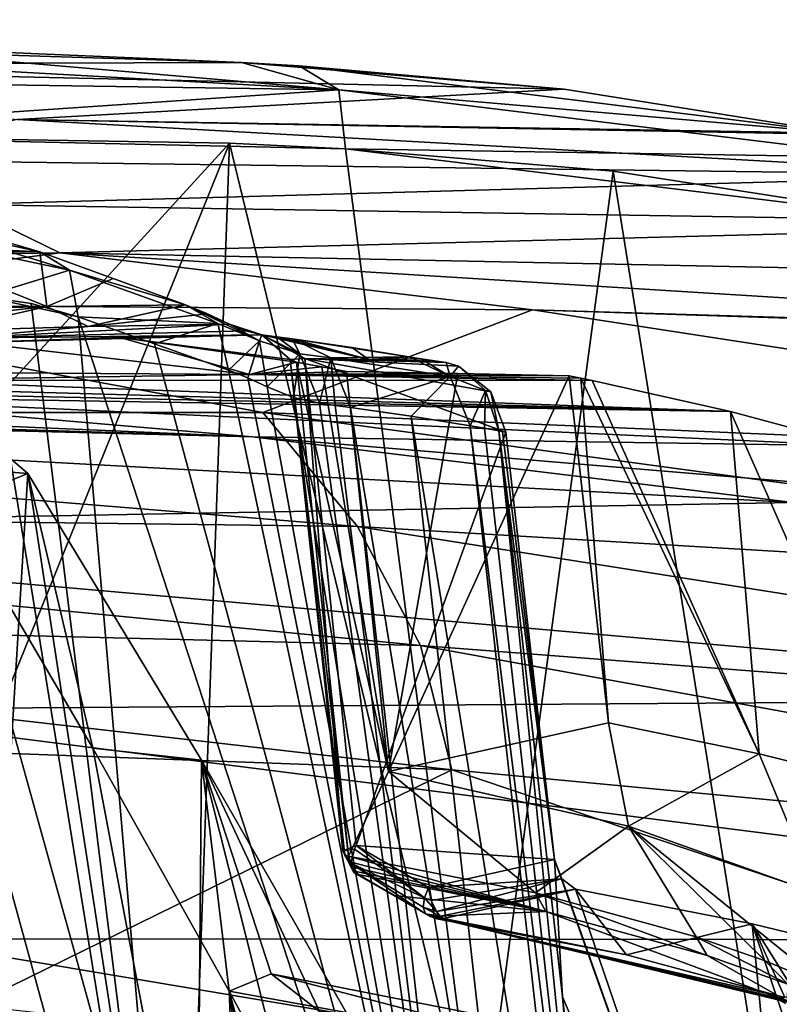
# Model space of a CAD drawing. Header units: metres. Extents: x -147 to 294, y -23 to 81.
# Tile 653 of 656: x 273 to 281, y 40 to 51. Entities that reach past the tile are written whole.
import ezdxf

# ---------------------------------------------------------------- set-up
doc = ezdxf.new("R2010")
doc.units = ezdxf.units.M
doc.layers.add('solid_AVA_153', color=7, linetype='CONTINUOUS')

msp = doc.modelspace()

# ---------------------------------------------------------------- linework, layer by layer
at = {"layer": 'solid_AVA_153'}
for points in [[(264.518738, 50.526802, 174.543671), (275.481628, 50.058571, 169.634888), (271.635498, 50.177132, 166.834457)], [(264.518738, 50.526802, 174.543671), (267.228943, 50.032803, 178.69928), (275.481628, 50.058571, 169.634888)], [(276.550537, 49.756172, 169.594437), (269.203796, 49.867413, 164.644119), (268.917206, 50.179634, 165.20578)], [(271.635498, 50.177132, 166.834457), (276.550537, 49.756172, 169.594437), (268.917206, 50.179634, 165.20578)], [(271.635498, 50.177132, 166.834457), (275.481628, 50.058571, 169.634888), (276.550537, 49.756172, 169.594437)], [(267.228943, 50.032803, 178.69928), (279.023529, 49.764523, 172.909378), (275.481628, 50.058571, 169.634888)], [(273.022766, 49.429905, 181.25676), (279.023529, 49.764523, 172.909378), (267.228943, 50.032803, 178.69928)], [(275.481628, 50.058571, 169.634888), (276.113953, 50.02177, 170.165039), (276.550537, 49.756172, 169.594437)], [(279.023529, 49.764523, 172.909378), (276.113953, 50.02177, 170.165039), (275.481628, 50.058571, 169.634888)], [(276.113953, 50.02177, 170.165039), (282.06192, 49.280865, 176.452499), (276.550537, 49.756172, 169.594437)], [(279.023529, 49.764523, 172.909378), (282.06192, 49.280865, 176.452499), (276.113953, 50.02177, 170.165039)], [(276.550537, 49.756172, 169.594437), (269.360657, 49.271622, 164.338623), (269.203796, 49.867413, 164.644119)], [(276.550537, 49.756172, 169.594437), (276.62384, 49.108288, 169.117737), (269.360657, 49.271622, 164.338623)], [(273.022766, 49.429905, 181.25676), (282.06192, 49.280865, 176.452499), (279.023529, 49.764523, 172.909378)], [(276.550537, 49.756172, 169.594437), (282.633881, 49.014141, 175.972473), (276.62384, 49.108288, 169.117737)], [(276.550537, 49.756172, 169.594437), (282.06192, 49.280865, 176.452499), (282.633881, 49.014141, 175.972473)], [(271.09668, 48.986984, 185.532074), (283.999054, 48.818699, 179.244339), (273.022766, 49.429905, 181.25676)], [(273.022766, 49.429905, 181.25676), (282.129547, 49.266636, 176.542435), (282.095764, 49.273758, 176.497437)], [(273.022766, 49.429905, 181.25676), (283.999054, 48.818699, 179.244339), (282.129547, 49.266636, 176.542435)], [(273.022766, 49.429905, 181.25676), (282.095764, 49.273758, 176.497437), (282.06192, 49.280865, 176.452499)], [(269.360657, 49.271622, 164.338623), (276.62384, 49.108288, 169.117737), (275.351349, 49.173313, 168.107849)], [(270.18692, 43.529709, 163.308929), (269.360657, 49.271622, 164.338623), (275.351349, 49.173313, 168.107849)], [(270.736511, 37.781895, 162.284332), (270.18692, 43.529709, 163.308929), (275.351349, 49.173313, 168.107849)], [(274.948761, 37.909939, 164.90831), (270.736511, 37.781895, 162.284332), (275.351349, 49.173313, 168.107849)], [(278.08902, 37.881245, 167.398834), (274.948761, 37.909939, 164.90831), (275.351349, 49.173313, 168.107849)], [(278.08902, 37.881245, 167.398834), (275.351349, 49.173313, 168.107849), (276.62384, 49.108288, 169.117737)], [(276.62384, 49.108288, 169.117737), (282.936829, 48.339996, 175.685135), (279.564026, 48.86367, 171.809509)], [(282.633881, 49.014141, 175.972473), (282.936829, 48.339996, 175.685135), (276.62384, 49.108288, 169.117737)], [(278.08902, 37.881245, 167.398834), (276.62384, 49.108288, 169.117737), (279.564026, 48.86367, 171.809509)], [(272.394775, 48.498833, 188.322449), (283.999054, 48.818699, 179.244339), (271.09668, 48.986984, 185.532074)], [(281.35022, 37.696011, 170.616821), (278.08902, 37.881245, 167.398834), (279.564026, 48.86367, 171.809509)], [(281.35022, 37.696011, 170.616821), (279.564026, 48.86367, 171.809509), (282.936829, 48.339996, 175.685135)], [(272.394775, 48.498833, 188.322449), (285.69339, 48.286804, 182.228973), (283.999054, 48.818699, 179.244339)], [(259.86261, 47.76202, 195.315292), (273.488708, 47.968681, 191.171967), (272.394775, 48.498833, 188.322449)], [(273.488708, 47.968681, 191.171967), (285.69339, 48.286804, 182.228973), (272.394775, 48.498833, 188.322449)], [(281.35022, 37.696011, 170.616821), (282.936829, 48.339996, 175.685135), (283.405212, 37.451275, 173.084122)], [(273.267334, 47.978573, 172.69342), (272.102448, 48.234707, 171.777084), (273.59256, 47.777622, 172.16127)], [(272.466644, 48.017448, 171.289886), (273.59256, 47.777622, 172.16127), (272.102448, 48.234707, 171.777084)], [(272.687439, 48.146416, 172.242157), (272.102448, 48.234707, 171.777084), (273.267334, 47.978573, 172.69342)], [(273.488708, 47.968681, 191.171967), (287.114014, 47.689964, 185.373138), (285.69339, 48.286804, 182.228973)], [(269.859192, 48.144135, 175.328232), (272.687439, 48.146416, 172.242157), (273.267334, 47.978573, 172.69342)], [(269.859192, 48.144135, 175.328232), (273.267334, 47.978573, 172.69342), (271.842987, 47.983337, 174.300934)], [(271.842987, 47.983337, 174.300934), (273.344391, 47.377644, 175.677124), (271.752075, 47.334892, 177.326675)], [(271.842987, 47.983337, 174.300934), (273.267334, 47.978573, 172.69342), (273.344391, 47.377644, 175.677124)], [(272.466644, 48.017448, 171.289886), (272.65274, 47.488773, 170.997635), (273.59256, 47.777622, 172.16127)], [(269.245117, 47.407261, 195.650772), (273.488708, 47.968681, 191.171967), (259.86261, 47.76202, 195.315292)], [(269.245117, 47.407261, 195.650772), (278.678497, 47.341549, 192.540283), (273.488708, 47.968681, 191.171967)], [(273.267334, 47.978573, 172.69342), (273.59256, 47.777622, 172.16127), (274.867676, 47.395855, 173.974472)], [(274.073517, 47.688023, 173.319702), (273.267334, 47.978573, 172.69342), (274.867676, 47.395855, 173.974472)], [(274.073517, 47.688023, 173.319702), (273.344391, 47.377644, 175.677124), (273.267334, 47.978573, 172.69342)], [(273.488708, 47.968681, 191.171967), (288.210297, 47.053856, 188.543182), (287.114014, 47.689964, 185.373138)], [(278.678497, 47.341549, 192.540283), (288.210297, 47.053856, 188.543182), (273.488708, 47.968681, 191.171967)], [(273.59256, 47.777622, 172.16127), (272.65274, 47.488773, 170.997635), (273.687317, 47.266735, 171.790283)], [(273.59256, 47.777622, 172.16127), (273.687317, 47.266735, 171.790283), (275.221924, 47.193024, 173.462692)], [(273.59256, 47.777622, 172.16127), (275.221924, 47.193024, 173.462692), (274.867676, 47.395855, 173.974472)], [(269.521637, 47.702869, 168.758911), (270.983368, 34.461765, 165.508682), (274.808044, 34.199722, 168.30542)], [(271.128357, 47.602367, 169.855011), (269.521637, 47.702869, 168.758911), (274.808044, 34.199722, 168.30542)], [(274.073517, 47.688023, 173.319702), (274.867676, 47.395855, 173.974472), (273.344391, 47.377644, 175.677124)], [(272.65274, 47.488773, 170.997635), (271.128357, 47.602367, 169.855011), (274.808044, 34.199722, 168.30542)], [(273.172272, 47.411774, 171.40036), (272.65274, 47.488773, 170.997635), (274.808044, 34.199722, 168.30542)], [(273.687317, 47.266735, 171.790283), (272.65274, 47.488773, 170.997635), (273.172272, 47.411774, 171.40036)], [(275.717407, 46.214062, 199.780685), (269.245117, 47.407261, 195.650772), (261.410858, 46.217567, 202.90712)], [(275.717407, 46.214062, 199.780685), (278.678497, 47.341549, 192.540283), (269.245117, 47.407261, 195.650772)], [(273.344391, 47.377644, 175.677124), (271.968445, 47.2309, 177.549713), (271.752075, 47.334892, 177.326675)], [(273.344391, 47.377644, 175.677124), (272.18158, 47.111343, 177.772293), (271.968445, 47.2309, 177.549713)], [(273.796936, 47.158966, 176.109314), (272.18158, 47.111343, 177.772293), (273.344391, 47.377644, 175.677124)], [(273.687317, 47.266735, 171.790283), (273.172272, 47.411774, 171.40036), (274.808044, 34.199722, 168.30542)], [(273.796936, 47.158966, 176.109314), (273.344391, 47.377644, 175.677124), (274.867676, 47.395855, 173.974472)], [(273.796936, 47.158966, 176.109314), (274.867676, 47.395855, 173.974472), (275.109924, 47.29768, 174.179901)], [(274.867676, 47.395855, 173.974472), (275.349396, 47.18454, 174.381012), (275.109924, 47.29768, 174.179901)], [(275.681, 47.001431, 173.863998), (275.349396, 47.18454, 174.381012), (274.867676, 47.395855, 173.974472)], [(275.221924, 47.193024, 173.462692), (275.681, 47.001431, 173.863998), (274.867676, 47.395855, 173.974472)], [(275.717407, 46.214062, 199.780685), (290.007843, 45.600525, 195.461685), (278.678497, 47.341549, 192.540283)], [(278.678497, 47.341549, 192.540283), (288.24469, 47.030254, 188.657211), (288.210297, 47.053856, 188.543182)], [(278.678497, 47.341549, 192.540283), (290.007843, 45.600525, 195.461685), (288.24469, 47.030254, 188.657211)], [(273.687317, 47.266735, 171.790283), (274.808044, 34.199722, 168.30542), (278.070282, 33.836094, 171.28035)], [(274.526276, 46.970726, 172.436218), (273.687317, 47.266735, 171.790283), (278.070282, 33.836094, 171.28035)], [(275.221924, 47.193024, 173.462692), (273.687317, 47.266735, 171.790283), (274.526276, 46.970726, 172.436218)], [(273.796936, 47.158966, 176.109314), (275.109924, 47.29768, 174.179901), (275.349396, 47.18454, 174.381012)], [(273.796936, 47.158966, 176.109314), (272.352875, 47.031151, 177.940125), (272.18158, 47.111343, 177.772293)], [(273.796936, 47.158966, 176.109314), (275.349396, 47.18454, 174.381012), (272.352875, 47.031151, 177.940125)], [(275.529358, 47.110287, 174.538055), (272.352875, 47.031151, 177.940125), (275.349396, 47.18454, 174.381012)], [(275.221924, 47.193024, 173.462692), (274.526276, 46.970726, 172.436218), (275.33728, 46.67934, 173.098694)], [(275.221924, 47.193024, 173.462692), (275.33728, 46.67934, 173.098694), (275.681, 47.001431, 173.863998)], [(275.681, 47.001431, 173.863998), (275.703857, 47.069645, 174.714432), (275.349396, 47.18454, 174.381012)], [(275.529358, 47.110287, 174.538055), (275.349396, 47.18454, 174.381012), (275.703857, 47.069645, 174.714432)], [(275.529358, 47.110287, 174.538055), (275.703857, 47.069645, 174.714432), (272.352875, 47.031151, 177.940125)], [(272.352875, 47.031151, 177.940125), (275.703857, 47.069645, 174.714432), (272.529572, 46.985367, 178.114685)], [(272.529572, 46.985367, 178.114685), (275.703857, 47.069645, 174.714432), (274.148346, 47.038013, 176.446808)], [(275.568176, 46.631142, 179.595123), (272.529572, 46.985367, 178.114685), (274.148346, 47.038013, 176.446808)], [(276.017426, 46.799187, 177.712448), (274.148346, 47.038013, 176.446808), (275.703857, 47.069645, 174.714432)], [(276.08429, 46.769634, 177.961121), (275.568176, 46.631142, 179.595123), (274.148346, 47.038013, 176.446808)], [(276.017426, 46.799187, 177.712448), (276.08429, 46.769634, 177.961121), (274.148346, 47.038013, 176.446808)], [(275.681, 47.001431, 173.863998), (276.124054, 46.859715, 174.263306), (275.703857, 47.069645, 174.714432)], [(275.703857, 47.069645, 174.714432), (276.880768, 46.79607, 177.119141), (276.178162, 46.809345, 177.495026)], [(275.703857, 47.069645, 174.714432), (275.870789, 47.047321, 174.882828), (276.880768, 46.79607, 177.119141)], [(276.017426, 46.799187, 177.712448), (275.703857, 47.069645, 174.714432), (276.178162, 46.809345, 177.495026)], [(276.124054, 46.859715, 174.263306), (275.870789, 47.047321, 174.882828), (275.703857, 47.069645, 174.714432)], [(275.870789, 47.047321, 174.882828), (276.036346, 47.024612, 175.051849), (276.880768, 46.79607, 177.119141)], [(276.124054, 46.859715, 174.263306), (276.036346, 47.024612, 175.051849), (275.870789, 47.047321, 174.882828)], [(276.036346, 47.024612, 175.051849), (276.693787, 46.928425, 175.744736), (276.880768, 46.79607, 177.119141)], [(276.036346, 47.024612, 175.051849), (277.318115, 46.827168, 176.438049), (276.693787, 46.928425, 175.744736)], [(276.462036, 46.814754, 174.604294), (277.318115, 46.827168, 176.438049), (276.036346, 47.024612, 175.051849)], [(276.124054, 46.859715, 174.263306), (276.462036, 46.814754, 174.604294), (276.036346, 47.024612, 175.051849)], [(275.568176, 46.631142, 179.595123), (271.748077, 46.658165, 181.446808), (272.529572, 46.985367, 178.114685)], [(275.33728, 46.67934, 173.098694), (274.526276, 46.970726, 172.436218), (278.070282, 33.836094, 171.28035)], [(275.681, 47.001431, 173.863998), (275.33728, 46.67934, 173.098694), (275.551636, 46.594578, 173.278)], [(275.681, 47.001431, 173.863998), (275.551636, 46.594578, 173.278), (275.763855, 46.496922, 173.453552)], [(275.681, 47.001431, 173.863998), (275.763855, 46.496922, 173.453552), (276.124054, 46.859715, 174.263306)], [(276.693787, 46.928425, 175.744736), (277.318115, 46.827168, 176.438049), (276.880768, 46.79607, 177.119141)], [(276.052734, 46.380466, 173.703201), (276.124054, 46.859715, 174.263306), (275.763855, 46.496922, 173.453552)], [(276.593292, 41.40686, 176.3983), (276.017426, 46.799187, 177.712448), (276.178162, 46.809345, 177.495026)], [(276.655151, 41.348202, 176.67247), (276.08429, 46.769634, 177.961121), (276.017426, 46.799187, 177.712448)], [(276.615967, 41.357582, 176.615662), (276.017426, 46.799187, 177.712448), (276.593292, 41.40686, 176.3983)], [(276.655151, 41.348202, 176.67247), (276.017426, 46.799187, 177.712448), (276.615967, 41.357582, 176.615662)], [(276.052734, 46.380466, 173.703201), (276.338196, 46.31657, 173.974716), (276.124054, 46.859715, 174.263306)], [(276.124054, 46.859715, 174.263306), (276.338196, 46.31657, 173.974716), (276.462036, 46.814754, 174.604294)], [(276.178162, 46.809345, 177.495026), (278.217987, 46.442364, 176.34407), (278.384583, 46.000801, 176.175262)], [(276.741028, 41.463745, 176.22438), (276.178162, 46.809345, 177.495026), (278.384583, 46.000801, 176.175262)], [(276.178162, 46.809345, 177.495026), (277.866058, 46.722748, 176.582092), (278.217987, 46.442364, 176.34407)], [(277.727661, 46.764633, 176.663269), (277.866058, 46.722748, 176.582092), (276.178162, 46.809345, 177.495026)], [(276.178162, 46.809345, 177.495026), (276.880768, 46.79607, 177.119141), (277.583191, 46.780903, 176.743011)], [(277.727661, 46.764633, 176.663269), (276.178162, 46.809345, 177.495026), (277.583191, 46.780903, 176.743011)], [(276.593292, 41.40686, 176.3983), (276.178162, 46.809345, 177.495026), (276.741028, 41.463745, 176.22438)], [(276.338196, 46.31657, 173.974716), (276.509369, 46.293743, 174.145721), (276.462036, 46.814754, 174.604294)], [(276.462036, 46.814754, 174.604294), (277.771942, 46.611691, 176.004715), (277.318115, 46.827168, 176.438049)], [(276.462036, 46.814754, 174.604294), (276.678619, 46.270657, 174.316925), (277.771942, 46.611691, 176.004715)], [(276.509369, 46.293743, 174.145721), (276.678619, 46.270657, 174.316925), (276.462036, 46.814754, 174.604294)], [(277.318115, 46.827168, 176.438049), (277.451233, 46.804173, 176.590652), (276.880768, 46.79607, 177.119141)], [(277.451233, 46.804173, 176.590652), (277.583191, 46.780903, 176.743011), (276.880768, 46.79607, 177.119141)], [(277.771942, 46.611691, 176.004715), (277.451233, 46.804173, 176.590652), (277.318115, 46.827168, 176.438049)], [(277.451233, 46.804173, 176.590652), (277.727661, 46.764633, 176.663269), (277.583191, 46.780903, 176.743011)], [(277.771942, 46.611691, 176.004715), (277.727661, 46.764633, 176.663269), (277.451233, 46.804173, 176.590652)], [(276.08429, 46.769634, 177.961121), (276.363037, 46.717052, 178.282791), (275.568176, 46.631142, 179.595123)], [(276.363037, 46.717052, 178.282791), (276.63324, 46.664284, 178.603149), (275.568176, 46.631142, 179.595123)], [(277.095459, 42.274578, 177.559723), (276.363037, 46.717052, 178.282791), (276.08429, 46.769634, 177.961121)], [(276.655151, 41.348202, 176.67247), (277.095459, 42.274578, 177.559723), (276.08429, 46.769634, 177.961121)], [(277.095459, 42.274578, 177.559723), (276.63324, 46.664284, 178.603149), (276.363037, 46.717052, 178.282791)], [(277.771942, 46.611691, 176.004715), (277.866058, 46.722748, 176.582092), (277.727661, 46.764633, 176.663269)], [(277.771942, 46.611691, 176.004715), (278.16214, 46.455467, 176.283463), (277.866058, 46.722748, 176.582092)], [(278.16214, 46.455467, 176.283463), (278.217987, 46.442364, 176.34407), (277.866058, 46.722748, 176.582092)], [(271.544739, 46.570751, 182.249939), (271.748077, 46.658165, 181.446808), (275.568176, 46.631142, 179.595123)], [(271.544739, 46.570751, 182.249939), (275.568176, 46.631142, 179.595123), (279.331482, 46.566513, 177.603851)], [(275.551636, 46.594578, 173.278), (275.33728, 46.67934, 173.098694), (278.070282, 33.836094, 171.28035)], [(275.763855, 46.496922, 173.453552), (275.551636, 46.594578, 173.278), (278.070282, 33.836094, 171.28035)], [(276.63324, 46.664284, 178.603149), (277.8573, 46.643402, 177.9487), (275.568176, 46.631142, 179.595123)], [(277.8573, 46.643402, 177.9487), (279.080872, 46.616875, 177.293503), (275.568176, 46.631142, 179.595123)], [(279.207153, 46.591724, 177.449203), (279.331482, 46.566513, 177.603851), (275.568176, 46.631142, 179.595123)], [(279.080872, 46.616875, 177.293503), (279.207153, 46.591724, 177.449203), (275.568176, 46.631142, 179.595123)], [(277.095459, 42.274578, 177.559723), (277.8573, 46.643402, 177.9487), (276.63324, 46.664284, 178.603149)], [(277.346436, 46.173737, 175.014496), (277.771942, 46.611691, 176.004715), (276.678619, 46.270657, 174.316925)], [(277.095459, 42.274578, 177.559723), (279.080872, 46.616875, 177.293503), (277.8573, 46.643402, 177.9487)], [(279.513153, 42.811432, 176.372162), (279.080872, 46.616875, 177.293503), (277.095459, 42.274578, 177.559723)], [(277.346436, 46.173737, 175.014496), (277.993439, 46.069374, 175.727448), (277.771942, 46.611691, 176.004715)], [(277.771942, 46.611691, 176.004715), (277.993439, 46.069374, 175.727448), (278.16214, 46.455467, 176.283463)], [(279.513153, 42.811432, 176.372162), (279.207153, 46.591724, 177.449203), (279.080872, 46.616875, 177.293503)], [(281.164673, 42.470562, 178.537827), (279.331482, 46.566513, 177.603851), (279.207153, 46.591724, 177.449203)], [(281.164673, 42.470562, 178.537827), (279.207153, 46.591724, 177.449203), (279.513153, 42.811432, 176.372162)], [(270.814178, 46.44175, 183.565231), (271.196167, 46.494053, 183.00528), (280.852966, 46.225655, 179.618393)], [(271.196167, 46.494053, 183.00528), (271.544739, 46.570751, 182.249939), (280.852966, 46.225655, 179.618393)], [(271.544739, 46.570751, 182.249939), (279.331482, 46.566513, 177.603851), (280.852966, 46.225655, 179.618393)], [(276.052734, 46.380466, 173.703201), (275.763855, 46.496922, 173.453552), (278.070282, 33.836094, 171.28035)], [(281.164673, 42.470562, 178.537827), (280.852966, 46.225655, 179.618393), (279.331482, 46.566513, 177.603851)], [(263.283905, 46.328587, 187.957474), (265.560303, 46.380226, 186.751663), (275.601318, 45.950104, 184.968231)], [(265.560303, 46.380226, 186.751663), (270.350922, 46.399879, 184.06488), (275.601318, 45.950104, 184.968231)], [(270.814178, 46.44175, 183.565231), (280.852966, 46.225655, 179.618393), (270.350922, 46.399879, 184.06488)], [(282.253387, 45.849865, 181.707413), (275.601318, 45.950104, 184.968231), (270.350922, 46.399879, 184.06488)], [(280.852966, 46.225655, 179.618393), (282.253387, 45.849865, 181.707413), (270.350922, 46.399879, 184.06488)], [(276.052734, 46.380466, 173.703201), (278.070282, 33.836094, 171.28035), (276.338196, 46.31657, 173.974716)], [(277.993439, 46.069374, 175.727448), (278.15094, 46.042099, 175.906784), (278.16214, 46.455467, 176.283463)], [(278.15094, 46.042099, 175.906784), (278.308716, 46.014156, 176.087753), (278.16214, 46.455467, 176.283463)], [(278.16214, 46.455467, 176.283463), (278.308716, 46.014156, 176.087753), (278.217987, 46.442364, 176.34407)], [(278.217987, 46.442364, 176.34407), (278.308716, 46.014156, 176.087753), (278.384583, 46.000801, 176.175262)], [(261.952972, 46.289906, 188.607483), (262.616394, 46.309917, 188.288696), (275.601318, 45.950104, 184.968231)], [(261.952972, 46.289906, 188.607483), (275.601318, 45.950104, 184.968231), (281.537689, 45.22858, 186.588943)], [(266.098907, 44.949997, 198.096558), (261.952972, 46.289906, 188.607483), (281.537689, 45.22858, 186.588943)], [(262.616394, 46.309917, 188.288696), (263.283905, 46.328587, 187.957474), (275.601318, 45.950104, 184.968231)], [(276.338196, 46.31657, 173.974716), (278.070282, 33.836094, 171.28035), (276.509369, 46.293743, 174.145721)], [(276.509369, 46.293743, 174.145721), (278.070282, 33.836094, 171.28035), (276.678619, 46.270657, 174.316925)], [(276.678619, 46.270657, 174.316925), (278.070282, 33.836094, 171.28035), (278.739471, 33.740334, 171.979645)], [(277.346436, 46.173737, 175.014496), (276.678619, 46.270657, 174.316925), (278.739471, 33.740334, 171.979645)], [(261.410858, 46.217567, 202.90712), (262.140869, 45.147148, 207.812592), (276.755615, 44.966064, 205.536728)], [(275.717407, 46.214062, 199.780685), (261.410858, 46.217567, 202.90712), (276.755615, 44.966064, 205.536728)], [(275.717407, 46.214062, 199.780685), (291.325012, 44.102501, 202.353912), (290.007843, 45.600525, 195.461685)], [(275.717407, 46.214062, 199.780685), (276.755615, 44.966064, 205.536728), (291.325012, 44.102501, 202.353912)], [(277.346436, 46.173737, 175.014496), (278.739471, 33.740334, 171.979645), (279.388977, 33.638359, 172.696396)], [(277.346436, 46.173737, 175.014496), (279.388977, 33.638359, 172.696396), (277.993439, 46.069374, 175.727448)], [(282.678375, 42.093159, 180.796143), (282.253387, 45.849865, 181.707413), (280.852966, 46.225655, 179.618393)], [(282.678375, 42.093159, 180.796143), (280.852966, 46.225655, 179.618393), (281.164673, 42.470562, 178.537827)], [(277.993439, 46.069374, 175.727448), (279.388977, 33.638359, 172.696396), (279.54715, 33.612106, 172.876907)], [(277.993439, 46.069374, 175.727448), (279.54715, 33.612106, 172.876907), (278.15094, 46.042099, 175.906784)], [(278.15094, 46.042099, 175.906784), (279.54715, 33.612106, 172.876907), (278.308716, 46.014156, 176.087753)], [(283.993347, 45.249729, 184.867264), (281.537689, 45.22858, 186.588943), (275.601318, 45.950104, 184.968231)], [(282.253387, 45.849865, 181.707413), (283.993347, 45.249729, 184.867264), (275.601318, 45.950104, 184.968231)], [(276.741028, 41.463745, 176.22438), (278.384583, 46.000801, 176.175262), (278.917694, 41.309048, 175.039276)], [(279.0065, 39.801296, 174.573242), (278.308716, 46.014156, 176.087753), (279.54715, 33.612106, 172.876907)], [(278.384583, 46.000801, 176.175262), (278.308716, 46.014156, 176.087753), (278.346832, 46.007538, 176.131363)], [(278.917694, 41.309048, 175.039276), (278.346832, 46.007538, 176.131363), (278.308716, 46.014156, 176.087753)], [(279.0065, 39.801296, 174.573242), (278.917694, 41.309048, 175.039276), (278.308716, 46.014156, 176.087753)], [(278.917694, 41.309048, 175.039276), (278.384583, 46.000801, 176.175262), (278.346832, 46.007538, 176.131363)], [(272.098511, 45.626228, 171.528748), (272.733368, 45.889954, 172.450256), (273.136261, 45.545933, 172.326263)], [(272.733368, 45.889954, 172.450256), (272.283264, 45.197777, 173.432587), (273.136261, 45.545933, 172.326263)], [(272.416687, 33.824039, 167.910492), (272.098511, 45.626228, 171.528748), (273.136261, 45.545933, 172.326263)], [(273.136261, 45.545933, 172.326263), (272.283264, 45.197777, 173.432587), (273.849609, 42.532215, 173.991501)], [(274.965179, 33.644421, 169.83902), (272.416687, 33.824039, 167.910492), (273.136261, 45.545933, 172.326263)], [(275.041718, 42.39946, 172.930801), (273.136261, 45.545933, 172.326263), (273.849609, 42.532215, 173.991501)], [(274.965179, 33.644421, 169.83902), (273.136261, 45.545933, 172.326263), (275.041718, 42.39946, 172.930801)], [(266.098907, 44.949997, 198.096558), (281.537689, 45.22858, 186.588943), (287.445221, 43.073013, 198.27449)], [(272.283264, 45.197777, 173.432587), (272.150116, 33.432331, 169.83522), (275.6297, 33.166115, 172.773361)], [(273.849609, 42.532215, 173.991501), (272.283264, 45.197777, 173.432587), (275.6297, 33.166115, 172.773361)], [(262.140869, 45.147148, 207.812592), (262.637695, 44.027897, 212.690796), (277.445648, 43.65794, 211.315964)], [(276.755615, 44.966064, 205.536728), (262.140869, 45.147148, 207.812592), (277.445648, 43.65794, 211.315964)], [(276.755615, 44.966064, 205.536728), (292.197083, 42.524864, 209.37677), (291.325012, 44.102501, 202.353912)], [(276.755615, 44.966064, 205.536728), (277.445648, 43.65794, 211.315964), (292.197083, 42.524864, 209.37677)], [(270.543976, 42.956482, 208.452499), (266.098907, 44.949997, 198.096558), (287.445221, 43.073013, 198.27449)], [(262.637695, 44.027897, 212.690796), (262.897858, 42.845745, 217.597046), (277.791718, 42.292648, 217.098328)], [(277.445648, 43.65794, 211.315964), (262.637695, 44.027897, 212.690796), (277.791718, 42.292648, 217.098328)], [(277.445648, 43.65794, 211.315964), (292.602814, 40.896362, 216.403412), (292.197083, 42.524864, 209.37677)], [(277.445648, 43.65794, 211.315964), (277.791718, 42.292648, 217.098328), (292.602814, 40.896362, 216.403412)], [(270.543976, 42.956482, 208.452499), (287.445221, 43.073013, 198.27449), (290.450378, 40.424461, 210.748306)], [(271.697113, 40.438423, 219.5569), (270.543976, 42.956482, 208.452499), (290.450378, 40.424461, 210.748306)], [(277.791718, 42.292648, 217.098328), (262.897858, 42.845745, 217.597046), (272.52478, 39.712151, 228.336533)], [(279.513153, 42.811432, 176.372162), (277.095459, 42.274578, 177.559723), (279.73172, 41.674305, 181.252945)], [(281.164673, 42.470562, 178.537827), (279.513153, 42.811432, 176.372162), (279.73172, 41.674305, 181.252945)], [(275.346039, 39.865063, 174.61998), (273.849609, 42.532215, 173.991501), (275.6297, 33.166115, 172.773361)], [(275.041718, 42.39946, 172.930801), (273.849609, 42.532215, 173.991501), (275.346039, 39.865063, 174.61998)], [(281.164673, 42.470562, 178.537827), (279.73172, 41.674305, 181.252945), (281.802277, 40.937958, 185.268005)], [(282.678375, 42.093159, 180.796143), (281.164673, 42.470562, 178.537827), (281.802277, 40.937958, 185.268005)], [(277.31897, 33.380814, 171.992233), (274.965179, 33.644421, 169.83902), (275.041718, 42.39946, 172.930801)], [(275.041718, 42.39946, 172.930801), (275.346039, 39.865063, 174.61998), (275.808533, 40.056931, 174.01767)], [(276.337982, 39.642208, 173.82547), (275.041718, 42.39946, 172.930801), (275.808533, 40.056931, 174.01767)], [(276.337982, 39.642208, 173.82547), (276.866913, 39.2262, 173.63472), (275.041718, 42.39946, 172.930801)], [(277.31897, 33.380814, 171.992233), (275.041718, 42.39946, 172.930801), (276.866913, 39.2262, 173.63472)], [(277.791718, 42.292648, 217.098328), (272.52478, 39.712151, 228.336533), (292.013855, 37.500858, 230.399857)], [(276.655151, 41.348202, 176.67247), (278.709198, 40.942772, 179.288055), (277.095459, 42.274578, 177.559723)], [(278.709198, 40.942772, 179.288055), (279.73172, 41.674305, 181.252945), (277.095459, 42.274578, 177.559723)], [(277.791718, 42.292648, 217.098328), (292.013855, 37.500858, 230.399857), (292.602814, 40.896362, 216.403412)], [(278.709198, 40.942772, 179.288055), (280.472839, 40.461132, 182.095612), (279.73172, 41.674305, 181.252945)], [(279.73172, 41.674305, 181.252945), (281.909851, 39.916111, 185.025116), (281.802277, 40.937958, 185.268005)], [(281.230255, 40.196888, 183.542831), (281.909851, 39.916111, 185.025116), (279.73172, 41.674305, 181.252945)], [(280.472839, 40.461132, 182.095612), (281.230255, 40.196888, 183.542831), (279.73172, 41.674305, 181.252945)], [(276.593292, 41.40686, 176.3983), (276.741028, 41.463745, 176.22438), (276.722595, 41.425064, 176.230774)], [(276.593292, 41.40686, 176.3983), (276.722595, 41.425064, 176.230774), (276.684143, 41.270531, 176.311584)], [(276.593292, 41.40686, 176.3983), (276.684143, 41.270531, 176.311584), (276.715149, 41.167606, 176.454193)], [(276.593292, 41.40686, 176.3983), (276.715149, 41.167606, 176.454193), (276.736908, 41.153019, 176.501663)], [(276.615967, 41.357582, 176.615662), (276.593292, 41.40686, 176.3983), (276.736908, 41.153019, 176.501663)], [(276.684143, 41.270531, 176.311584), (276.722595, 41.425064, 176.230774), (277.489777, 40.887653, 175.752747)], [(276.722595, 41.425064, 176.230774), (276.741028, 41.463745, 176.22438), (277.489777, 40.887653, 175.752747)], [(277.534607, 41.00193, 175.718643), (276.741028, 41.463745, 176.22438), (278.917694, 41.309048, 175.039276)], [(277.489777, 40.887653, 175.752747), (276.741028, 41.463745, 176.22438), (277.534607, 41.00193, 175.718643)], [(276.615967, 41.357582, 176.615662), (276.763336, 41.147026, 176.548615), (276.723053, 41.182274, 176.588989)], [(276.615967, 41.357582, 176.615662), (276.736908, 41.153019, 176.501663), (276.763336, 41.147026, 176.548615)], [(276.655151, 41.348202, 176.67247), (276.615967, 41.357582, 176.615662), (276.723053, 41.182274, 176.588989)], [(278.824799, 40.740124, 179.173508), (278.709198, 40.942772, 179.288055), (276.655151, 41.348202, 176.67247)], [(276.66748, 41.285625, 176.652557), (278.824799, 40.740124, 179.173508), (276.655151, 41.348202, 176.67247)], [(276.655151, 41.348202, 176.67247), (276.723053, 41.182274, 176.588989), (276.690582, 41.229141, 176.624161)], [(276.655151, 41.348202, 176.67247), (276.690582, 41.229141, 176.624161), (276.66748, 41.285625, 176.652557)], [(276.66748, 41.285625, 176.652557), (276.690582, 41.229141, 176.624161), (278.824799, 40.740124, 179.173508)], [(277.534607, 41.00193, 175.718643), (278.917694, 41.309048, 175.039276), (278.998047, 41.096046, 175.056625)], [(278.998047, 41.096046, 175.056625), (278.917694, 41.309048, 175.039276), (281.813354, 33.181049, 175.69429)], [(279.0065, 39.801296, 174.573242), (281.813354, 33.181049, 175.69429), (278.917694, 41.309048, 175.039276)], [(276.684143, 41.270531, 176.311584), (277.489777, 40.887653, 175.752747), (277.478119, 40.785408, 175.82785)], [(276.684143, 41.270531, 176.311584), (277.478119, 40.785408, 175.82785), (277.501678, 40.713642, 175.93045)], [(276.715149, 41.167606, 176.454193), (276.684143, 41.270531, 176.311584), (277.501678, 40.713642, 175.93045)], [(276.690582, 41.229141, 176.624161), (276.723053, 41.182274, 176.588989), (278.824799, 40.740124, 179.173508)], [(276.723053, 41.182274, 176.588989), (276.763336, 41.147026, 176.548615), (278.824799, 40.740124, 179.173508)], [(276.715149, 41.167606, 176.454193), (277.501678, 40.713642, 175.93045), (277.556305, 40.685295, 176.042007)], [(276.736908, 41.153019, 176.501663), (276.715149, 41.167606, 176.454193), (277.556305, 40.685295, 176.042007)], [(276.736908, 41.153019, 176.501663), (277.160614, 40.915707, 176.294815), (276.763336, 41.147026, 176.548615)], [(276.736908, 41.153019, 176.501663), (277.556305, 40.685295, 176.042007), (277.160614, 40.915707, 176.294815)], [(277.160614, 40.915707, 176.294815), (278.824799, 40.740124, 179.173508), (276.763336, 41.147026, 176.548615)], [(277.56485, 40.861191, 175.716614), (277.534607, 41.00193, 175.718643), (278.998047, 41.096046, 175.056625)], [(277.622253, 40.738735, 175.778091), (277.56485, 40.861191, 175.716614), (278.998047, 41.096046, 175.056625)], [(277.622253, 40.738735, 175.778091), (278.998047, 41.096046, 175.056625), (279.149139, 40.984901, 175.201447)], [(279.149139, 40.984901, 175.201447), (278.998047, 41.096046, 175.056625), (281.813354, 33.181049, 175.69429)], [(277.489777, 40.887653, 175.752747), (277.534607, 41.00193, 175.718643), (277.56485, 40.861191, 175.716614)], [(277.663971, 40.689049, 175.840576), (277.622253, 40.738735, 175.778091), (279.149139, 40.984901, 175.201447)], [(277.663971, 40.689049, 175.840576), (279.149139, 40.984901, 175.201447), (277.704193, 40.664047, 175.911194)], [(277.704193, 40.664047, 175.911194), (279.149139, 40.984901, 175.201447), (279.709991, 40.264404, 178.481049)], [(281.089752, 40.603935, 177.663849), (279.149139, 40.984901, 175.201447), (281.813354, 33.181049, 175.69429)], [(279.709991, 40.264404, 178.481049), (279.149139, 40.984901, 175.201447), (281.089752, 40.603935, 177.663849)], [(277.160614, 40.915707, 176.294815), (277.556305, 40.685295, 176.042007), (278.824799, 40.740124, 179.173508)], [(277.478119, 40.785408, 175.82785), (277.489777, 40.887653, 175.752747), (277.622253, 40.738735, 175.778091)], [(277.489777, 40.887653, 175.752747), (277.56485, 40.861191, 175.716614), (277.622253, 40.738735, 175.778091)], [(280.594788, 40.256767, 181.991104), (280.472839, 40.461132, 182.095612), (278.709198, 40.942772, 179.288055)], [(278.824799, 40.740124, 179.173508), (280.594788, 40.256767, 181.991104), (278.709198, 40.942772, 179.288055)], [(277.478119, 40.785408, 175.82785), (277.622253, 40.738735, 175.778091), (277.663971, 40.689049, 175.840576)], [(277.501678, 40.713642, 175.93045), (277.478119, 40.785408, 175.82785), (277.663971, 40.689049, 175.840576)], [(277.556305, 40.685295, 176.042007), (281.477325, 39.7556, 181.690277), (278.824799, 40.740124, 179.173508)], [(281.477325, 39.7556, 181.690277), (280.594788, 40.256767, 181.991104), (278.824799, 40.740124, 179.173508)], [(277.501678, 40.713642, 175.93045), (277.627777, 40.657948, 175.976303), (277.556305, 40.685295, 176.042007)], [(277.501678, 40.713642, 175.93045), (277.704193, 40.664047, 175.911194), (277.627777, 40.657948, 175.976303)], [(277.501678, 40.713642, 175.93045), (277.663971, 40.689049, 175.840576), (277.704193, 40.664047, 175.911194)], [(281.510559, 39.738655, 181.628281), (281.477325, 39.7556, 181.690277), (277.556305, 40.685295, 176.042007)], [(281.423035, 39.767101, 181.469833), (281.510559, 39.738655, 181.628281), (277.556305, 40.685295, 176.042007)], [(281.334595, 39.795341, 181.311844), (281.423035, 39.767101, 181.469833), (277.556305, 40.685295, 176.042007)], [(281.389679, 39.78672, 181.269699), (281.334595, 39.795341, 181.311844), (277.556305, 40.685295, 176.042007)], [(281.446136, 39.794025, 181.22905), (281.389679, 39.78672, 181.269699), (277.556305, 40.685295, 176.042007)], [(279.709991, 40.264404, 178.481049), (281.446136, 39.794025, 181.22905), (277.556305, 40.685295, 176.042007)], [(277.627777, 40.657948, 175.976303), (279.709991, 40.264404, 178.481049), (277.556305, 40.685295, 176.042007)], [(277.627777, 40.657948, 175.976303), (277.704193, 40.664047, 175.911194), (279.709991, 40.264404, 178.481049)], [(279.709991, 40.264404, 178.481049), (281.089752, 40.603935, 177.663849), (281.446136, 39.794025, 181.22905)], [(281.089752, 40.603935, 177.663849), (281.813354, 33.181049, 175.69429), (283.739532, 32.712112, 178.520401)], [(283.175751, 37.27639, 179.546448), (281.089752, 40.603935, 177.663849), (283.739532, 32.712112, 178.520401)], [(283.175751, 37.27639, 179.546448), (282.849091, 40.174187, 180.251175), (281.089752, 40.603935, 177.663849)], [(281.446136, 39.794025, 181.22905), (281.089752, 40.603935, 177.663849), (282.849091, 40.174187, 180.251175)], [(269.455597, 37.62022, 230.420212), (271.697113, 40.438423, 219.5569), (290.434509, 37.287048, 223.940506)], [(271.697113, 40.438423, 219.5569), (290.450378, 40.424461, 210.748306), (290.434509, 37.287048, 223.940506)], [(281.480225, 39.943325, 183.702011), (281.230255, 40.196888, 183.542831), (280.472839, 40.461132, 182.095612)], [(280.594788, 40.256767, 181.991104), (281.480225, 39.943325, 183.702011), (280.472839, 40.461132, 182.095612)], [(281.477325, 39.7556, 181.690277), (281.480225, 39.943325, 183.702011), (280.594788, 40.256767, 181.991104)], [(281.480225, 39.943325, 183.702011), (281.909851, 39.916111, 185.025116), (281.230255, 40.196888, 183.542831)], [(275.808533, 40.056931, 174.01767), (275.346039, 39.865063, 174.61998), (279.279236, 39.147587, 179.380798)], [(280.838745, 39.064693, 180.42038), (275.808533, 40.056931, 174.01767), (279.279236, 39.147587, 179.380798)], [(276.337982, 39.642208, 173.82547), (275.808533, 40.056931, 174.01767), (280.838745, 39.064693, 180.42038)], [(275.346039, 39.865063, 174.61998), (277.25531, 32.951572, 174.471283), (279.306122, 32.565044, 177.024277)], [(279.279236, 39.147587, 179.380798), (275.346039, 39.865063, 174.61998), (279.306122, 32.565044, 177.024277)], [(275.346039, 39.865063, 174.61998), (277.099731, 32.975056, 174.297775), (277.25531, 32.951572, 174.471283)], [(275.346039, 39.865063, 174.61998), (276.937897, 32.998661, 174.119858), (277.099731, 32.975056, 174.297775)], [(275.346039, 39.865063, 174.61998), (276.29599, 33.085903, 173.439606), (276.937897, 32.998661, 174.119858)], [(275.346039, 39.865063, 174.61998), (275.6297, 33.166115, 172.773361), (276.29599, 33.085903, 173.439606)], [(279.54715, 33.612106, 172.876907), (279.704529, 33.585613, 173.058075), (279.0065, 39.801296, 174.573242)], [(279.0065, 39.801296, 174.573242), (279.704529, 33.585613, 173.058075), (281.813354, 33.181049, 175.69429)], [(281.45343, 39.729374, 181.213348), (281.423035, 39.767101, 181.469833), (281.334595, 39.795341, 181.311844)], [(281.45343, 39.729374, 181.213348), (281.334595, 39.795341, 181.311844), (281.389679, 39.78672, 181.269699)]]:
    msp.add_3dface(points, dxfattribs=at)

doc.saveas('drawing.dxf')
